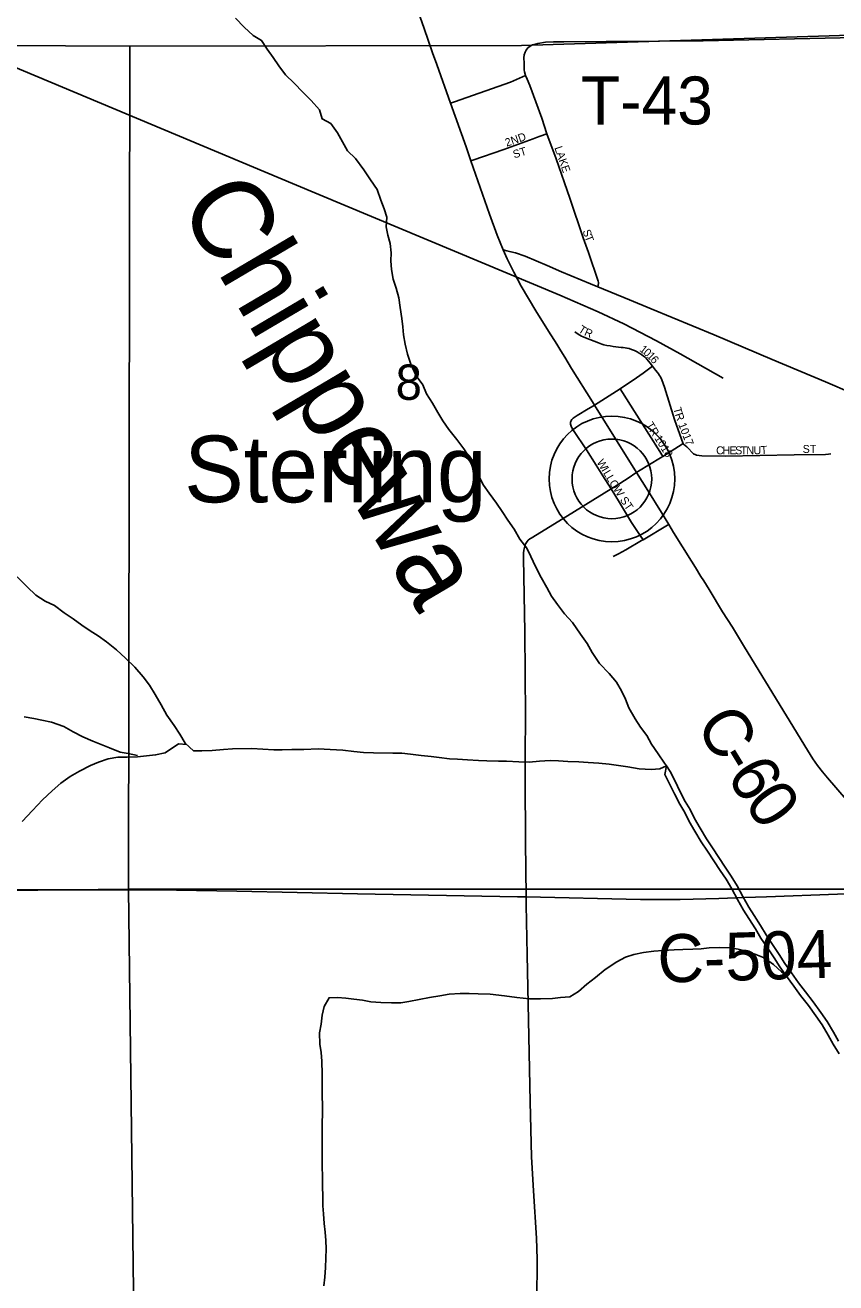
# Model space of a CAD drawing. Extents: x 1985906 to 2360102, y 891258 to 1222054.
# Drawn here: x 2144780 to 2149850, y 1076600 to 1084461 of the extents above; entities that cross this region are included whole.
import ezdxf

# ---------------------------------------------------------------- set-up
doc = ezdxf.new("R2010")
doc.units = 0
for name, color, linetype in [('GM_X_County_Road', 7, 'Continuous'), ('GM_X_County_Road_Text', 7, 'Continuous'), ('GM_X_Minor_River', 7, 'Continuous'), ('GM_X_Minor_River_Text', 7, 'Continuous'), ('GM_X_Rail_Line', 7, 'Continuous'), ('GM_X_Section', 7, 'Continuous'), ('GM_X_Section_Text', 7, 'Continuous'), ('GM_X_Township_Road', 7, 'Continuous'), ('GM_X_Township_Road_Text', 7, 'Continuous'), ('GM_X_Township_Subdivision', 7, 'Continuous'), ('GM_X_Township_Subdivision_Text', 7, 'Continuous'), ('GM_X_Unincorporated', 7, 'Continuous'), ('GM_X_Unincorporated_Location', 7, 'Continuous'), ('GM_X_Unincorporated_Text', 7, 'Continuous')]:
    doc.layers.add(name, color=color, linetype=linetype)

msp = doc.modelspace()

# ---------------------------------------------------------------- linework, layer by layer
at = {"layer": 'GM_X_County_Road'}
for points in [[(2147275.8, 1084439.1), (2147053.4, 1085073.8), (2146920.3, 1085444.1), (2146680.9, 1086124.6), (2146557, 1086480.7), (2146365.7, 1087024.6)], [(2147354.2, 1084215.7), (2147328.4, 1084288.3), (2147275.8, 1084439.1)], [(2147440.6, 1083972.7), (2147354.2, 1084215.7)], [(2147568, 1083612.4), (2147537.2, 1083700.5), (2147440.6, 1083972.7)], [(2147769.6, 1083055.5), (2147732.6, 1083147.1), (2147684.8, 1083278.7), (2147568, 1083612.4)], [(2148340.4, 1082086), (2148327.3, 1082106.9), (2148197.9, 1082315.7), (2148155.6, 1082384.9), (2148130.3, 1082425.5), (2148104.5, 1082466.5), (2148052.8, 1082549), (2147974.8, 1082674.3), (2147882.9, 1082829.6), (2147835.4, 1082915.9), (2147794.5, 1082999.6), (2147769.6, 1083055.5)], [(2148603.8, 1081665.7), (2148340.4, 1082086)], [(2148805, 1081340.3), (2148760.4, 1081414.3), (2148675.2, 1081551.5), (2148603.8, 1081665.7)], [(2149979.9, 1079545.7), (2149796.8, 1079756), (2149766.6, 1079793.3), (2149736.2, 1079834.6), (2149707.1, 1079875.9), (2149671.7, 1079929), (2149279.8, 1080572.8), (2149203.4, 1080698.6), (2149141.4, 1080795), (2149057.1, 1080933.5), (2149023.9, 1080988.5), (2149006.4, 1081015.7), (2148972.3, 1081070.4), (2148947.1, 1081110.6), (2148835.2, 1081290.5), (2148805, 1081340.3)], [(2144574.8, 1079054.1), (2144709, 1079056.2), (2145217.6, 1079057.4), (2145726.1, 1079053.6), (2146103.3, 1079047.3), (2146857.8, 1079032), (2147858.8, 1079012.5), (2147912.9, 1079012.2)], [(2147912.9, 1079012.2), (2148629.4, 1078995.6), (2148875.7, 1078996.1), (2149119, 1079002.6), (2149279.7, 1079008.6)], [(2149279.7, 1079008.6), (2149416.9, 1079013.7), (2149859.6, 1079029.5), (2150056.2, 1079036.1), (2150253, 1079042), (2150335.2, 1079047.9), (2150367.4, 1079052.2), (2150391.8, 1079058.1)]]:
    msp.add_lwpolyline(points, dxfattribs=at)
at = {"layer": 'GM_X_Minor_River'}
for points in [[(2146096.5, 1084504.2), (2146149.3, 1084448.5), (2146206, 1084396.9), (2146258.5, 1084365.3), (2146293.2, 1084311.4), (2146331.8, 1084257.6), (2146366.5, 1084205.7), (2146409.2, 1084149.9), (2146461.9, 1084098.2), (2146516.7, 1084042.6), (2146569.4, 1083988.9), (2146620.1, 1083931.1), (2146638.7, 1083875.1), (2146691.2, 1083845.5), (2146734, 1083787.7), (2146795.3, 1083675.9), (2146845.9, 1083628.2), (2146898.8, 1083556.4)], [(2146898.8, 1083556.4), (2146939.6, 1083494.6), (2146982.3, 1083432.8), (2147005, 1083366.8), (2147025.6, 1083312.8), (2147042.2, 1083260.8), (2147038.7, 1083200.5), (2147049.2, 1083148.4), (2147063.8, 1083096.4), (2147068.3, 1083038.2), (2147066.7, 1082988), (2147071.3, 1082933.9), (2147081.8, 1082873.8), (2147100.4, 1082817.8), (2147117.1, 1082755.7), (2147125.7, 1082695.6), (2147136.3, 1082627.4), (2147142.8, 1082575.3), (2147147.3, 1082525.2), (2147155.9, 1082467.1), (2147170.5, 1082405), (2147193.2, 1082341), (2147226, 1082269), (2147266.7, 1082213.2), (2147289.3, 1082157.2), (2147328, 1082097.4), (2147360.7, 1082039.5), (2147393.3, 1081987.6), (2147430, 1081933.8), (2147480.8, 1081870), (2147523.5, 1081812.2), (2147566.3, 1081748.4), (2147590.9, 1081694.4), (2147619.5, 1081638.5), (2147646.1, 1081586.6), (2147682.7, 1081534.7), (2147727.5, 1081472.9), (2147764.1, 1081421.1), (2147798.8, 1081367.2), (2147837.5, 1081311.4), (2147874.2, 1081247.5), (2147916.9, 1081191.8), (2147943.5, 1081139.8), (2147972.2, 1081077.9), (2148007, 1081007.9), (2148041.7, 1080946.1), (2148072.4, 1080892.2), (2148109, 1080840.3), (2148153.7, 1080780.5), (2148202.5, 1080726.8), (2148253.3, 1080655), (2148294.1, 1080595.2), (2148326.7, 1080539.3), (2148371.6, 1080471.5), (2148432.4, 1080407.8), (2148479.1, 1080354.1), (2148509.7, 1080300.2), (2148534.3, 1080248.3), (2148554.9, 1080194.3), (2148595.7, 1080124.4), (2148628.4, 1080072.5), (2148667, 1080020.7), (2148697.6, 1079966.8), (2148738.4, 1079907), (2148779.1, 1079849.2), (2148791, 1079830.6)], [(2148791, 1079830.6), (2148749.3, 1079812.8), (2148695.1, 1079808.2), (2148620.7, 1079813.6), (2148550.2, 1079824.9), (2148489.9, 1079834.4), (2148431.5, 1079841.9), (2148367.2, 1079847.3), (2148300.8, 1079852.7), (2148242.5, 1079856.2), (2148174.2, 1079859.5), (2148115.8, 1079863), (2148063.6, 1079864.5), (2147997.3, 1079859.9), (2147933.1, 1079855.3), (2147866.7, 1079856.6), (2147790.4, 1079860), (2147740.1, 1079861.5), (2147667.8, 1079862.8), (2147615.5, 1079864.3), (2147547.1, 1079869.7), (2147484.8, 1079873.1), (2147434.6, 1079874.7), (2147370.2, 1079884.1), (2147319.9, 1079889.6), (2147257.5, 1079897.1), (2147189.1, 1079904.5), (2147136.8, 1079910), (2147078.6, 1079911.5), (2146958, 1079912.3), (2146895.7, 1079915.8), (2146835.3, 1079921.2), (2146766.9, 1079928.6), (2146688.5, 1079933.9), (2146612.1, 1079937.2), (2146523.8, 1079934.4), (2146447.4, 1079933.6), (2146387.2, 1079931.1), (2146334.9, 1079930.6), (2146266.5, 1079936), (2146198.2, 1079939.3), (2146077.6, 1079938.2), (2146021.4, 1079933.7), (2145949.1, 1079927), (2145884.9, 1079924.4), (2145832.6, 1079925.9), (2145781.9, 1079973.6), (2145747.3, 1080029.4), (2145712.6, 1080083.3), (2145665.8, 1080149.1), (2145631.1, 1080213), (2145594.3, 1080276.9), (2145557.6, 1080334.7), (2145519, 1080388.5), (2145466.2, 1080448.3), (2145407.4, 1080503.9), (2145350.7, 1080555.5), (2145289.9, 1080607.1), (2145237.3, 1080644.8), (2145186.8, 1080674.4), (2145134.3, 1080710.1), (2145079.6, 1080749.7), (2145025, 1080787.3), (2144964.4, 1080832.9), (2144905.8, 1080860.4), (2144847.2, 1080898), (2144792.5, 1080949.7), (2144729.6, 1081013.3)], [(2145483.2, 1079896.5), (2145424.9, 1079908), (2145374.5, 1079917.6), (2145308, 1079943), (2145203.1, 1079986.2), (2145140.6, 1080011.7), (2145080, 1080043.2), (2145021.5, 1080076.8), (2144944.8, 1080104.2), (2144884.4, 1080117.7), (2144834.1, 1080127.2), (2144773.7, 1080136.7)], [(2145790.4, 1079965.6), (2145739.8, 1079969.1), (2145655.9, 1079912.2), (2145595.7, 1079899.6), (2145539.5, 1079893), (2145483.3, 1079888.5), (2145419, 1079885.9), (2145360.8, 1079885.3), (2145298.6, 1079874.7), (2145238.5, 1079854.1), (2145188.4, 1079833.5), (2145120.4, 1079798.8), (2145062.5, 1079764.1), (2145002.5, 1079723.4), (2144948.7, 1079674.7), (2144888.9, 1079620), (2144825.3, 1079553.2), (2144761.6, 1079484.3)], [(2148791, 1079830.6), (2148780.7, 1079776.3), (2148810.5, 1079718.3), (2148841.2, 1079656.3), (2148874.5, 1079591.2), (2148905.1, 1079539.3), (2148933.7, 1079483.5), (2148969, 1079422.7), (2149008.4, 1079355.8), (2149047.5, 1079297.2), (2149086.3, 1079237.3), (2149127.1, 1079177.3), (2149163.1, 1079122.5), (2149199.2, 1079061.8), (2149235.7, 1078996.3), (2149272.9, 1078929.6), (2149306.2, 1078876.8), (2149346.7, 1078813.3), (2149381.7, 1078754.9), (2149422.7, 1078694.7), (2149463.3, 1078631.1), (2149500.5, 1078574.5), (2149541.7, 1078516), (2149586.7, 1078453.8), (2149629.9, 1078395.4), (2149678.5, 1078333.9), (2149724.7, 1078269), (2149764.4, 1078212.5), (2149802.1, 1078148.5), (2149833.2, 1078091.9), (2149871.6, 1078032.5)], [(2149865.8, 1078111.4), (2149835.2, 1078167.3), (2149796.4, 1078233.1), (2149755.7, 1078290.9), (2149708.9, 1078356.7), (2149660.1, 1078418.5), (2149617.4, 1078476.3), (2149572.6, 1078538.1), (2149531.9, 1078595.9), (2149495.2, 1078651.8), (2149454.5, 1078715.6), (2149413.7, 1078775.4), (2149379, 1078833.3), (2149338.3, 1078897.1), (2149305.7, 1078949), (2149268.9, 1079014.9), (2149232.1, 1079080.8), (2149195.4, 1079142.6), (2149158.7, 1079198.5), (2149118, 1079258.3), (2149079.3, 1079318.1), (2149040.6, 1079376), (2149001.8, 1079441.8), (2148967.1, 1079501.7), (2148938.4, 1079557.6), (2148907.8, 1079609.5), (2148875.1, 1079673.5), (2148844.4, 1079735.4), (2148813.7, 1079795.3), (2148791, 1079830.6)], [(2149536.4, 1078523.6), (2149510.3, 1078543.5), (2149459.6, 1078589.2), (2149401, 1078630.8), (2149350.5, 1078652.4), (2149290.1, 1078673.9), (2149239.7, 1078685.5), (2149187.4, 1078693), (2149123.1, 1078696.4), (2149058.8, 1078693.8), (2149008.6, 1078687.3), (2148956.4, 1078684.8), (2148894.1, 1078684.2), (2148839.9, 1078681.7), (2148767.6, 1078677), (2148711.4, 1078672.5), (2148647.1, 1078663.9), (2148587, 1078653.3), (2148534.9, 1078636.7), (2148480.9, 1078606.1), (2148407, 1078559.3), (2148347.1, 1078508.5), (2148293.3, 1078467.9), (2148241.4, 1078421.2), (2148185.5, 1078388.6), (2148127.2, 1078384), (2148077.1, 1078377.5), (2148002.7, 1078374.8), (2147934.4, 1078376.2), (2147856, 1078383.5), (2147777.5, 1078394.8), (2147689, 1078404), (2147612.6, 1078407.3), (2147556.3, 1078408.8), (2147500.1, 1078408.2), (2147431.8, 1078403.6), (2147373.6, 1078395), (2147309.4, 1078384.4), (2147245.2, 1078371.7), (2147179, 1078359.1), (2147128.9, 1078350.6), (2147070.6, 1078350), (2147004.3, 1078353.4), (2146941.9, 1078356.8), (2146889.6, 1078366.4), (2146835.3, 1078373.9), (2146785, 1078379.5), (2146732.7, 1078383), (2146680.5, 1078382.5), (2146650.8, 1078328), (2146637.3, 1078273.7), (2146631.7, 1078217.5), (2146620.2, 1078163.2), (2146622.8, 1078093), (2146631.3, 1078040.9), (2146635.9, 1077984.7), (2146638.6, 1077904.5), (2146637.2, 1077836.2), (2146637.9, 1077766), (2146640.4, 1077709.8), (2146638.8, 1077657.6), (2146637.3, 1077599.4), (2146638.7, 1077452.9), (2146637.2, 1077390.7), (2146637.8, 1077328.5), (2146640.4, 1077262.3), (2146642, 1077081.7), (2146646.5, 1077031.6), (2146651.1, 1076971.4), (2146655.6, 1076917.3), (2146660.1, 1076865.1), (2146662.6, 1076813), (2146661.1, 1076754.8), (2146657.6, 1076696.5), (2146654.1, 1076636.3), (2146648.6, 1076582.1)]]:
    msp.add_lwpolyline(points, dxfattribs=at)
at = {"layer": 'GM_X_Rail_Line'}
msp.add_lwpolyline([(2135786.1, 1088018.4), (2136506.3, 1087646.3), (2136679.9, 1087565.8), (2136882, 1087474.1), (2137014.4, 1087417.5), (2137439.2, 1087239.6), (2137786.1, 1087093.4), (2138209.6, 1086917.5), (2141161.9, 1085682.5), (2143066.1, 1084890), (2144124.9, 1084444.3), (2146452.3, 1083471.4), (2148123.3, 1082773.4), (2148362.9, 1082669.4), (2148524, 1082594.1), (2148728.3, 1082488.1), (2148876.6, 1082405.9), (2149146.3, 1082253.7)], dxfattribs=at)
at = {"layer": 'GM_X_Section'}
for points in [[(2139795.7, 1084358.8), (2145434.5, 1084329.5), (2145426.8, 1079059.8), (2139939.1, 1079000)], [(2145434.5, 1084329.5), (2147884.3, 1084334.2), (2150337.5, 1084411), (2150396.3, 1079061.7), (2145426.8, 1079059.8)], [(2145426.8, 1079059.8), (2145493.8, 1073706.6), (2140092.7, 1073609.4), (2139939.1, 1079000)], [(2150396.3, 1079061.7), (2150443.4, 1073688.4), (2145493.8, 1073706.6), (2145426.8, 1079059.8)]]:
    msp.add_lwpolyline(points, close=True, dxfattribs=at)
at = {"layer": 'GM_X_Township_Road'}
for points in [[(2147900.2, 1084217.9), (2147900.3, 1084223.3), (2147899.7, 1084255.7), (2147901.4, 1084275.4), (2147906.5, 1084292.5), (2147913.4, 1084304.5), (2147924.5, 1084317.9), (2147938, 1084328.8), (2147953.2, 1084337), (2147985.6, 1084346.9), (2148034.9, 1084353.5), (2148084.4, 1084356.1), (2148150, 1084356), (2148412.8, 1084359.2), (2148741.3, 1084360.6), (2149020.4, 1084362.2), (2149972.9, 1084382.9)], [(2147910.1, 1084145.1), (2147903.3, 1084169.9), (2147901.4, 1084181.4), (2147900, 1084199.1), (2147900.2, 1084217.9)], [(2147440.6, 1083972.7), (2147465.1, 1083981.4), (2147815.4, 1084105), (2147910.1, 1084145.1)], [(2147769.6, 1083055.5), (2147791.5, 1083050.6), (2147817.7, 1083044.9), (2147846.7, 1083036.9), (2147908.1, 1083016), (2148044.1, 1082958.7), (2148134.5, 1082919.8), (2148316, 1082843.6), (2148362.4, 1082824.5)], [(2148362.4, 1082824.5), (2148558.8, 1082743.6), (2148695.2, 1082687.1), (2149090, 1082525), (2149452.7, 1082371.9), (2149785.6, 1082230.9), (2149950.3, 1082160.6), (2150087.2, 1082104.4), (2150325.2, 1082004.1), (2150588.1, 1081899), (2150708.2, 1081846.7), (2150824.7, 1081787), (2151095.3, 1081632.3), (2151682, 1081301.4), (2151738.5, 1081272.5), (2151812.8, 1081234.6), (2151949.2, 1081174.8), (2152162.1, 1081089.2), (2152511.6, 1080947), (2152814.1, 1080819.7), (2153132.1, 1080686.9), (2153314.5, 1080609.6), (2153339.1, 1080599.2)], [(2148445.4, 1081562.1), (2148492.4, 1081591.7), (2148527.9, 1081614.6), (2148563.5, 1081637.9), (2148587.7, 1081654.2), (2148603.8, 1081665.7)], [(2147912, 1081220.8), (2147915, 1081226.9), (2147919.5, 1081234), (2147925.5, 1081240.9), (2147936.1, 1081249.8), (2147943.7, 1081255.1), (2148170.9, 1081394.8), (2148445.4, 1081562.1)], [(2147912.9, 1079012.2), (2147909.9, 1079356.4), (2147908.1, 1079750.2), (2147906.9, 1079898), (2147910.1, 1080144.1), (2147906, 1080669.2), (2147895.8, 1081129.4), (2147897.4, 1081159.8), (2147899.4, 1081179.2), (2147902.5, 1081196.8), (2147907.7, 1081212.1), (2147912, 1081220.8)], [(2147989.2, 1073706.1), (2147989.1, 1073713.3), (2147986.6, 1073911.5), (2147984.3, 1074190.1), (2147984.9, 1074402.2), (2147981.4, 1074746.1), (2147979.2, 1075075.1), (2147979.1, 1075337.6), (2147976.2, 1075749.5), (2147975.1, 1076190.9), (2147980.5, 1076486.3), (2147981.5, 1076748.7), (2147977.7, 1076879.8), (2147959.7, 1077174.3), (2147946.9, 1077387.2), (2147937.8, 1077731.9), (2147919.6, 1078650.8), (2147913.1, 1078962.5), (2147912.9, 1079012.2)]]:
    msp.add_lwpolyline(points, dxfattribs=at)
at = {"layer": 'GM_X_Township_Subdivision'}
for points in [[(2148043.3, 1083781.6), (2148011, 1083880), (2147935.7, 1084082.9), (2147918.8, 1084123.8), (2147910.1, 1084145.1)], [(2147568, 1083612.4), (2147579.2, 1083616.3), (2147772.8, 1083683.4), (2147957, 1083750.5), (2147978.8, 1083758.2), (2148001.6, 1083766.2), (2148043.3, 1083781.6)], [(2148362.4, 1082824.5), (2148364.1, 1082835.4), (2148365.4, 1082845.5), (2148365, 1082852.2), (2148363.8, 1082860.8), (2148303.6, 1083039.1), (2148269, 1083130.5), (2148186.8, 1083379.6), (2148100.9, 1083625.6), (2148043.3, 1083781.6)], [(2148702.7, 1082329.3), (2148689.4, 1082347.3), (2148678.7, 1082361.1), (2148670.5, 1082371.3), (2148658.9, 1082383), (2148647.4, 1082392.3), (2148635.2, 1082401.5), (2148620.4, 1082411.1), (2148607.1, 1082418.9), (2148590.7, 1082427.5), (2148572.4, 1082434.3), (2148556.8, 1082438.8), (2148543.5, 1082441.9), (2148533.1, 1082443.8), (2148519.3, 1082445.2), (2148506.5, 1082446.1), (2148491.1, 1082447.6), (2148474.7, 1082450), (2148458.3, 1082452.3), (2148439.3, 1082455.7), (2148417.9, 1082459.4), (2148399.4, 1082463.5), (2148387.5, 1082467.2), (2148366.6, 1082474.8), (2148283.8, 1082507.3), (2148270.2, 1082512.5), (2148259.6, 1082517.7), (2148238.2, 1082530.2), (2148218, 1082543.4)], [(2148500.7, 1082188.1), (2148603.6, 1082257.3), (2148644.5, 1082286.4), (2148702.7, 1082329.3)], [(2148894.3, 1081844), (2148840.8, 1081995.3), (2148778.8, 1082198.4), (2148762.2, 1082243.2), (2148752.6, 1082263.7), (2148747.5, 1082271.9), (2148741.1, 1082281), (2148734.8, 1082289.2), (2148722.7, 1082304.1), (2148702.7, 1082329.3)], [(2148340.4, 1082086), (2148500.7, 1082188.1)], [(2148767.1, 1081765.5), (2148748.8, 1081795.1), (2148680.9, 1081905.1), (2148515, 1082165.7), (2148500.7, 1082188.1)], [(2148445.4, 1081562.1), (2148430.2, 1081586), (2148403.7, 1081626.4), (2148350.4, 1081709.9), (2148290.2, 1081805.6), (2148209.2, 1081927.4), (2148201, 1081941.4), (2148196.9, 1081949), (2148194.4, 1081955), (2148192.7, 1081959.8), (2148190.7, 1081967.6), (2148190.2, 1081975.6), (2148190.8, 1081979.7), (2148192.1, 1081983.2), (2148194, 1081987.3), (2148195.7, 1081990.5), (2148199.8, 1081996), (2148203.5, 1082000.2), (2148207.4, 1082003.4), (2148219.3, 1082012.3), (2148232.6, 1082020.9), (2148302, 1082062.8), (2148334.3, 1082082.3), (2148340.4, 1082086)], [(2148767.1, 1081765.5), (2148889.1, 1081841.9), (2148891.1, 1081843.1), (2148894.3, 1081844)], [(2148894.3, 1081844), (2148898, 1081841.8), (2148918.8, 1081824.8), (2148928.7, 1081815.6), (2148950.8, 1081790.4), (2148954.2, 1081786.7), (2148956.5, 1081784.7), (2148959.9, 1081782.1), (2148963.4, 1081779.9), (2148969.3, 1081776.7), (2148978.6, 1081773.8), (2148996.1, 1081771.1), (2149011.3, 1081769.8), (2149159.7, 1081767.3), (2149374.1, 1081770.8), (2149588.4, 1081775.9), (2149786.3, 1081778), (2149804.1, 1081779.2), (2149818.6, 1081780.7)], [(2148603.8, 1081665.7), (2148615.8, 1081673.6), (2148753.3, 1081756.9), (2148767.1, 1081765.5)], [(2148644.4, 1081244.6), (2148625.5, 1081271.4), (2148571.8, 1081351.7), (2148496.7, 1081476.4), (2148445.4, 1081562.1)], [(2148644.4, 1081244.6), (2148796.7, 1081335.4), (2148805, 1081340.3)], [(2148456.8, 1081138.8), (2148491.6, 1081157.3), (2148536.6, 1081181.3), (2148634.9, 1081238.9), (2148644.4, 1081244.6)]]:
    msp.add_lwpolyline(points, dxfattribs=at)
at = {"layer": 'GM_X_Unincorporated'}
for radius in [392.8, 249]:
    msp.add_circle((2148449.6, 1081624.6), radius, dxfattribs=at)
at = {"layer": 'GM_X_Unincorporated_Location'}
msp.add_line((2148449.6, 1081624.6), (2148449.6, 1081624.6), dxfattribs=at)

# ---------------------------------------------------------------- texts
at = {"layer": 'GM_X_County_Road_Text'}
for s, rotation, p in [('C', 301.35131, (2148968.5, 1080089.6)), ('-', 301.40356, (2149096.9, 1079879)), ('6', 301.63337, (2149161.7, 1079772.7)), ('0', 305.43822, (2149270.7, 1079597.2)), ('C-504', 1.64288, (2148739, 1078475.6))]:
    msp.add_text(s, height=300, rotation=rotation, dxfattribs=at).set_placement(p)
at = {"layer": 'GM_X_Minor_River_Text'}
msp.add_text('Chippewa', height=500.21, rotation=300.53443, dxfattribs=at).set_placement((2145733.4, 1083337.7))
at = {"layer": 'GM_X_Section_Text'}
msp.add_text('8', height=221, rotation=0.00001, dxfattribs=at).set_placement((2147097.1, 1082118.9))
at = {"layer": 'GM_X_Township_Road_Text'}
msp.add_text('T-43', height=300, rotation=0.00001, dxfattribs=at).set_placement((2148256.5, 1083839.7))
at = {"layer": 'GM_X_Township_Subdivision_Text'}
for s, rotation, p in [('2ND', 19.0906, (2147791.4, 1083700.5)), ('LAKE', 288.92066, (2148089.4, 1083694.6)), ('ST', 17.35869, (2147839.3, 1083627.3)), ('S', 287.53654, (2148265.5, 1083174.9)), ('T', 291.06642, (2148277.2, 1083138.2)), ('T', 327.87877, (2148235.5, 1082546.3)), ('R', 336.65843, (2148272.6, 1082523.8)), ('1', 320.99399, (2148618.6, 1082427.3)), ('0', 319.93053, (2148642.3, 1082408)), ('1', 315.02208, (2148665.1, 1082389)), ('6', 311.17712, (2148686.3, 1082367.9)), ('T', 284.63927, (2148833.2, 1082065.7)), ('TR', 300.97233, (2148660.4, 1081962.7)), ('R', 288.399, (2148843.1, 1082028.3)), ('1017', 291.03639, (2148863.6, 1081965.7)), ('1018', 302.00621, (2148713.1, 1081879.3)), ('C', 0.02429, (2149101.3, 1081778.2)), ('H', 0.02186, (2149140.9, 1081778.2)), ('E', 0.02058, (2149184.9, 1081778.2)), ('S', 0.02058, (2149220.1, 1081778.3)), ('T', 0.00001, (2149255.2, 1081778.3)), ('N', 0.03786, (2149290.5, 1081778.3)), ('U', 0.98462, (2149335.4, 1081778.3)), ('T', 3.85539, (2149382.1, 1081779.2)), ('ST', 0.00001, (2149642.5, 1081787)), ('W', 300.74174, (2148352.6, 1081729.6)), ('I', 300.69386, (2148381.8, 1081680.4)), ('L', 300.74741, (2148393, 1081661.5)), ('L', 300.85936, (2148411.1, 1081631.1)), ('O', 302.68076, (2148430.1, 1081599.4)), ('W', 303.68066, (2148454.3, 1081561.6)), ('ST', 304.69079, (2148497.4, 1081492.5))]:
    msp.add_text(s, height=50, rotation=rotation, dxfattribs=at).set_placement(p)
at = {"layer": 'GM_X_Unincorporated_Text'}
msp.add_text('Sterling', height=417, rotation=0.00001, dxfattribs=at).set_placement((2145774.9, 1081478.2))

doc.saveas('drawing.dxf')
